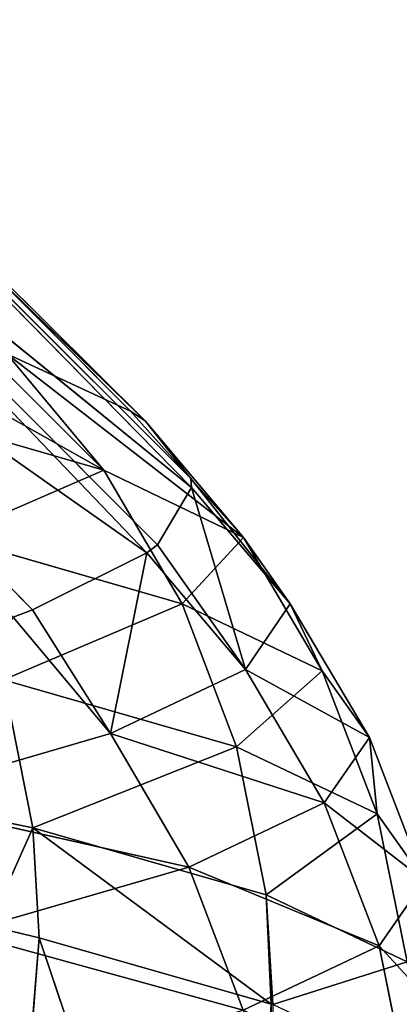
# Model space of a CAD drawing. Extents: x 1 to 179, y 3 to 406.
# Tile 384 of 499: x 118.563 to 119.361, y 294.772 to 296.843. Entities that reach past the tile are written whole.
import ezdxf

# ---------------------------------------------------------------- set-up
doc = ezdxf.new("R2010")
doc.units = 0
doc.header["$LTSCALE"] = 2.54
doc.layers.get('0').update_dxf_attribs({"color": 13, "linetype": 'CONTINUOUS'})

# ---------------------------------------------------------------- blocks, each defined once
blk = doc.blocks.new('OKR_G_Y_DOZOWNIK_STOJ_CY_T')
at = {"color": 0}
for p, q in [((118.796, 296.0195, 189.1192), (117.851, 296.9688, 189.2082)), ((117.851, 296.9688, 189.2082), (118.8265, 295.9989, 189.465)), ((117.851, 296.9688, 189.2082), (118.8265, 295.9989, 189.465)), ((118.796, 296.0195, 189.1192), (117.851, 296.9688, 189.2082)), ((118.9224, 295.8777, 191.5137), (117.9732, 296.8269, 191.5247)), ((117.9732, 296.8269, 191.5247), (118.9243, 295.8589, 191.8322)), ((117.9732, 296.8269, 191.5247), (118.9243, 295.8589, 191.8322)), ((118.8265, 295.9989, 189.465), (117.9732, 296.8269, 191.5247)), ((118.9224, 295.8777, 191.5137), (117.9732, 296.8269, 191.5247)), ((118.8265, 295.9989, 189.465), (117.9732, 296.8269, 191.5247)), ((118.8524, 295.7381, 193.8977), (117.9055, 296.6873, 193.831)), ((117.9055, 296.6873, 193.831), (118.8306, 295.7213, 194.186)), ((117.9055, 296.6873, 193.831), (118.8306, 295.7213, 194.186)), ((118.9243, 295.8589, 191.8322), (117.9055, 296.6873, 193.831)), ((118.8524, 295.7381, 193.8977), (117.9055, 296.6873, 193.831)), ((118.9243, 295.8589, 191.8322), (117.9055, 296.6873, 193.831)), ((118.5901, 295.6014, 196.2515), (117.6517, 296.5506, 196.1081)), ((118.8306, 295.7213, 194.186), (117.6517, 296.5506, 196.1081)), ((118.5901, 295.6014, 196.2515), (117.6517, 296.5506, 196.1081)), ((118.8306, 295.7213, 194.186), (117.6517, 296.5506, 196.1081)), ((118.7402, 295.8951, 187.0739), (118.0543, 296.2808, 184.7838)), ((118.7402, 295.8951, 187.0739), (118.0543, 296.2808, 184.7838)), ((118.7402, 295.8951, 187.0739), (118.4723, 296.1623, 186.7383)), ((118.7402, 295.8951, 187.0739), (118.4723, 296.1623, 186.7383)), ((118.5357, 296.14, 187.1077), (118.7402, 295.8951, 187.0739)), ((118.5357, 296.14, 187.1077), (118.7402, 295.8951, 187.0739)), ((118.5357, 296.14, 187.1077), (119.0331, 295.754, 189.448)), ((118.5357, 296.14, 187.1077), (119.0331, 295.754, 189.448)), ((118.5357, 296.14, 187.1077), (118.796, 296.0195, 189.1192)), ((118.5357, 296.14, 187.1077), (118.796, 296.0195, 189.1192)), ((118.7402, 295.8951, 187.0739), (118.2554, 296.0359, 184.7335)), ((118.7402, 295.8951, 187.0739), (118.2554, 296.0359, 184.7335)), ((118.796, 296.0195, 189.1192), (118.8265, 295.9989, 189.465)), ((119.0331, 295.754, 189.448), (118.796, 296.0195, 189.1192)), ((119.0331, 295.754, 189.448), (118.796, 296.0195, 189.1192)), ((118.796, 296.0195, 189.1192), (118.8265, 295.9989, 189.465)), ((118.8265, 295.9989, 189.465), (119.0331, 295.754, 189.448)), ((119.1317, 295.614, 191.8321), (118.8265, 295.9989, 189.465)), ((118.8265, 295.9989, 189.465), (118.9224, 295.8777, 191.5137)), ((119.1317, 295.614, 191.8321), (118.8265, 295.9989, 189.465)), ((118.8265, 295.9989, 189.465), (119.0331, 295.754, 189.448)), ((118.8265, 295.9989, 189.465), (118.9224, 295.8777, 191.5137)), ((118.7402, 295.8951, 187.0739), (118.4169, 295.755, 184.6931)), ((118.7402, 295.8951, 187.0739), (118.4169, 295.755, 184.6931)), ((118.7402, 295.8951, 187.0739), (118.9045, 295.6142, 187.0468)), ((118.7402, 295.8951, 187.0739), (118.9045, 295.6142, 187.0468)), ((118.7402, 295.8951, 187.0739), (119.0331, 295.754, 189.448)), ((118.7402, 295.8951, 187.0739), (119.0331, 295.754, 189.448)), ((118.9243, 295.8589, 191.8322), (118.8524, 295.7381, 193.8977)), ((118.9243, 295.8589, 191.8322), (118.8524, 295.7381, 193.8977)), ((118.9224, 295.8777, 191.5137), (118.9243, 295.8589, 191.8322)), ((119.1317, 295.614, 191.8321), (118.9224, 295.8777, 191.5137)), ((119.1317, 295.614, 191.8321), (118.9224, 295.8777, 191.5137)), ((118.9224, 295.8777, 191.5137), (118.9243, 295.8589, 191.8322)), ((118.9243, 295.8589, 191.8322), (119.1317, 295.614, 191.8321)), ((118.9243, 295.8589, 191.8322), (119.1317, 295.614, 191.8321)), ((118.9243, 295.8589, 191.8322), (119.0373, 295.4764, 194.2026)), ((118.9243, 295.8589, 191.8322), (119.0373, 295.4764, 194.2026)), ((118.4169, 295.755, 184.6931), (118.9045, 295.6142, 187.0468)), ((118.4169, 295.755, 184.6931), (118.9045, 295.6142, 187.0468)), ((118.8524, 295.7381, 193.8977), (118.8306, 295.7213, 194.186)), ((118.8524, 295.7381, 193.8977), (118.8306, 295.7213, 194.186)), ((119.0373, 295.4764, 194.2026), (118.8524, 295.7381, 193.8977)), ((119.0373, 295.4764, 194.2026), (118.8524, 295.7381, 193.8977)), ((118.9045, 295.6142, 187.0468), (119.0331, 295.754, 189.448)), ((118.9045, 295.6142, 187.0468), (119.0331, 295.754, 189.448)), ((119.1317, 295.614, 191.8321), (119.0331, 295.754, 189.448)), ((119.1317, 295.614, 191.8321), (119.0331, 295.754, 189.448)), ((119.199, 295.4731, 189.4344), (119.0331, 295.754, 189.448)), ((119.199, 295.4731, 189.4344), (119.0331, 295.754, 189.448)), ((118.8306, 295.7213, 194.186), (118.5901, 295.6014, 196.2515)), ((118.8306, 295.7213, 194.186), (118.5901, 295.6014, 196.2515)), ((118.754, 295.3413, 196.5434), (118.8306, 295.7213, 194.186)), ((118.754, 295.3413, 196.5434), (118.8306, 295.7213, 194.186)), ((118.8306, 295.7213, 194.186), (119.0373, 295.4764, 194.2026)), ((118.8306, 295.7213, 194.186), (119.0373, 295.4764, 194.2026)), ((119.199, 295.4731, 189.4344), (118.9045, 295.6142, 187.0468)), ((119.199, 295.4731, 189.4344), (118.9045, 295.6142, 187.0468)), ((119.0186, 295.3137, 187.028), (118.9045, 295.6142, 187.0468)), ((119.0186, 295.3137, 187.028), (118.9045, 295.6142, 187.0468)), ((119.1317, 295.614, 191.8321), (119.0373, 295.4764, 194.2026)), ((119.1317, 295.614, 191.8321), (119.0373, 295.4764, 194.2026)), ((119.1317, 295.614, 191.8321), (119.199, 295.4731, 189.4344)), ((119.1317, 295.614, 191.8321), (119.199, 295.4731, 189.4344)), ((119.1317, 295.614, 191.8321), (119.2981, 295.3331, 191.832)), ((119.1317, 295.614, 191.8321), (119.2981, 295.3331, 191.832)), ((118.5901, 295.6014, 196.2515), (118.5494, 295.5862, 196.5102)), ((118.5901, 295.6014, 196.2515), (118.5494, 295.5862, 196.5102)), ((118.754, 295.3413, 196.5434), (118.5901, 295.6014, 196.2515)), ((118.754, 295.3413, 196.5434), (118.5901, 295.6014, 196.2515)), ((118.5494, 295.5862, 196.5102), (118.754, 295.3413, 196.5434)), ((118.5494, 295.5862, 196.5102), (118.754, 295.3413, 196.5434)), ((118.754, 295.3413, 196.5434), (119.0373, 295.4764, 194.2026)), ((118.754, 295.3413, 196.5434), (119.0373, 295.4764, 194.2026)), ((119.2032, 295.1955, 194.2159), (119.0373, 295.4764, 194.2026)), ((119.2032, 295.1955, 194.2159), (119.0373, 295.4764, 194.2026)), ((119.2981, 295.3331, 191.832), (119.0373, 295.4764, 194.2026)), ((119.2981, 295.3331, 191.832), (119.0373, 295.4764, 194.2026)), ((119.199, 295.4731, 189.4344), (119.3143, 295.1726, 189.4249)), ((119.199, 295.4731, 189.4344), (119.2981, 295.3331, 191.832)), ((119.199, 295.4731, 189.4344), (119.3143, 295.1726, 189.4249)), ((119.199, 295.4731, 189.4344), (119.2981, 295.3331, 191.832)), ((119.0186, 295.3137, 187.028), (118.5291, 295.4544, 184.665)), ((119.0186, 295.3137, 187.028), (118.5291, 295.4544, 184.665)), ((118.5908, 295.1433, 184.6496), (118.5291, 295.4544, 184.665)), ((118.5908, 295.1433, 184.6496), (118.5291, 295.4544, 184.665)), ((118.754, 295.3413, 196.5434), (118.28, 295.2035, 198.8687)), ((118.754, 295.3413, 196.5434), (118.28, 295.2035, 198.8687)), ((118.754, 295.3413, 196.5434), (119.2032, 295.1955, 194.2159)), ((118.754, 295.3413, 196.5434), (119.2032, 295.1955, 194.2159)), ((118.754, 295.3413, 196.5434), (118.9183, 295.0604, 196.57)), ((118.754, 295.3413, 196.5434), (118.9183, 295.0604, 196.57)), ((119.2032, 295.1955, 194.2159), (119.2981, 295.3331, 191.832)), ((119.2032, 295.1955, 194.2159), (119.2981, 295.3331, 191.832)), ((119.4137, 295.0325, 191.8319), (119.2981, 295.3331, 191.832)), ((119.4137, 295.0325, 191.8319), (119.2981, 295.3331, 191.832)), ((119.0186, 295.3137, 187.028), (119.0814, 295.0026, 187.0176)), ((119.0186, 295.3137, 187.028), (119.3143, 295.1726, 189.4249)), ((119.0186, 295.3137, 187.028), (119.3143, 295.1726, 189.4249)), ((119.0186, 295.3137, 187.028), (119.0814, 295.0026, 187.0176)), ((118.5908, 295.1433, 184.6496), (117.9124, 295.2823, 182.3388)), ((118.5908, 295.1433, 184.6496), (117.9124, 295.2823, 182.3388)), ((118.9183, 295.0604, 196.57), (118.28, 295.2035, 198.8687)), ((118.9183, 295.0604, 196.57), (118.28, 295.2035, 198.8687)), ((119.2032, 295.1955, 194.2159), (118.9183, 295.0604, 196.57)), ((119.2032, 295.1955, 194.2159), (118.9183, 295.0604, 196.57)), ((119.2032, 295.1955, 194.2159), (119.3184, 294.8949, 194.2252)), ((119.2032, 295.1955, 194.2159), (119.3184, 294.8949, 194.2252)), ((119.4137, 295.0325, 191.8319), (119.3143, 295.1726, 189.4249)), ((119.4137, 295.0325, 191.8319), (119.3143, 295.1726, 189.4249)), ((119.3777, 294.8615, 189.4197), (119.3143, 295.1726, 189.4249)), ((119.3777, 294.8615, 189.4197), (119.3143, 295.1726, 189.4249)), ((118.4984, 294.9368, 184.2354), (118.5908, 295.1433, 184.6496)), ((118.4984, 294.9368, 184.2354), (118.5908, 295.1433, 184.6496)), ((118.5908, 295.1433, 184.6496), (119.0814, 295.0026, 187.0176)), ((119.0916, 294.7727, 186.9949), (118.5908, 295.1433, 184.6496)), ((118.5908, 295.1433, 184.6496), (119.0814, 295.0026, 187.0176)), ((118.6043, 294.9122, 184.6462), (118.5908, 295.1433, 184.6496)), ((119.0916, 294.7727, 186.9949), (118.5908, 295.1433, 184.6496)), ((118.6043, 294.9122, 184.6462), (118.5908, 295.1433, 184.6496)), ((118.4417, 294.9226, 198.9085), (118.9183, 295.0604, 196.57)), ((118.4417, 294.9226, 198.9085), (118.9183, 295.0604, 196.57)), ((119.0324, 294.7598, 196.5885), (118.9183, 295.0604, 196.57)), ((119.0324, 294.7598, 196.5885), (118.9183, 295.0604, 196.57)), ((119.4137, 295.0325, 191.8319), (119.3184, 294.8949, 194.2252)), ((119.4137, 295.0325, 191.8319), (119.3184, 294.8949, 194.2252)), ((119.3777, 294.8615, 189.4197), (119.0814, 295.0026, 187.0176)), ((119.095, 294.7714, 187.0154), (119.0814, 295.0026, 187.0176)), ((119.3777, 294.8615, 189.4197), (119.0814, 295.0026, 187.0176)), ((119.095, 294.7714, 187.0154), (119.0814, 295.0026, 187.0176)), ((119.0916, 294.7727, 186.9949), (119.0814, 295.0026, 187.0176)), ((119.0916, 294.7727, 186.9949), (119.0814, 295.0026, 187.0176)), ((118.4984, 294.9368, 184.2354), (118.6043, 294.9122, 184.6462)), ((118.4984, 294.9368, 184.2354), (118.6043, 294.9122, 184.6462)), ((118.6043, 294.9122, 184.6462), (118.5124, 293.7791, 184.2882)), ((118.6043, 294.9122, 184.6462), (118.5124, 293.7791, 184.2882)), ((118.6043, 294.9122, 184.6462), (119.0315, 293.6388, 186.6451)), ((118.6043, 294.9122, 184.6462), (119.0315, 293.6388, 186.6451)), ((118.6043, 294.9122, 184.6462), (119.0916, 294.7727, 186.9949)), ((118.6043, 294.9122, 184.6462), (119.0916, 294.7727, 186.9949)), ((119.0324, 294.7598, 196.5885), (119.3184, 294.8949, 194.2252)), ((119.0324, 294.7598, 196.5885), (119.3184, 294.8949, 194.2252)), ((119.3819, 294.5838, 194.2303), (119.3184, 294.8949, 194.2252)), ((119.3819, 294.5838, 194.2303), (119.3184, 294.8949, 194.2252)), ((119.0916, 294.7727, 186.9949), (119.0315, 293.6388, 186.6451)), ((119.0916, 294.7727, 186.9949), (119.0315, 293.6388, 186.6451)), ((119.0916, 294.7727, 186.9949), (119.0916, 293.6181, 186.9949)), ((119.0916, 294.7727, 186.9949), (119.0916, 293.6181, 186.9949)), ((119.0916, 294.7727, 186.9949), (119.095, 294.7714, 187.0154)), ((119.0916, 294.7727, 186.9949), (119.095, 294.7714, 187.0154))]:
    blk.add_line(p, q, dxfattribs=at)
mesh = blk.add_polyface(dxfattribs=at)
corners = [(120.1888, 287.3248, 162.4503), (115.9988, 287.3248, 158.6607), (118.9731, 340.6648, 161.2432)]
mesh.append_faces([[corners[k] for k in face] for face in [(0, 1, 2)]], dxfattribs={"color": 0})
mesh = blk.add_polyface(dxfattribs=at)
corners = [(118.9731, 340.6648, 161.2432), (115.9988, 287.3248, 158.6607), (115.9988, 340.6648, 158.6607)]
mesh.append_faces([[corners[k] for k in face] for face in [(0, 1, 2)]], dxfattribs={"color": 0})
mesh = blk.add_polyface(dxfattribs=at)
corners = [(118.9731, 340.6648, 222.4581), (118.1571, 340.6648, 223.2159), (118.1571, 287.3248, 223.2159)]
mesh.append_faces([[corners[k] for k in face] for face in [(0, 1, 2)]], dxfattribs={"color": 0})
mesh = blk.add_polyface(dxfattribs=at)
corners = [(118.9731, 340.6648, 222.4581), (118.1571, 287.3248, 223.2159), (122.0846, 287.3248, 219.1549)]
mesh.append_faces([[corners[k] for k in face] for face in [(0, 1, 2)]], dxfattribs={"color": 0})
mesh = blk.add_polyface(dxfattribs=at)
corners = [(118.9731, 340.6648, 222.4581), (122.0846, 287.3248, 219.1549), (121.7504, 340.6648, 219.5454)]
mesh.append_faces([[corners[k] for k in face] for face in [(0, 1, 2)]], dxfattribs={"color": 0})
mesh = blk.add_polyface(dxfattribs=at)
corners = [(120.1888, 287.3248, 162.4503), (118.9731, 340.6648, 161.2432), (120.1888, 340.6648, 162.4503)]
mesh.append_faces([[corners[k] for k in face] for face in [(0, 1, 2)]], dxfattribs={"color": 0})
mesh = blk.add_polyface(dxfattribs=at)
corners = [(117.851, 296.9688, 189.2082), (118.8265, 295.9989, 189.465), (118.796, 296.0195, 189.1192)]
mesh.append_faces([[corners[k] for k in face] for face in [(0, 1, 2)]], dxfattribs={"color": 0})
mesh = blk.add_polyface(dxfattribs=at)
corners = [(117.9732, 296.8269, 191.5247), (118.8265, 295.9989, 189.465), (117.851, 296.9688, 189.2082)]
mesh.append_faces([[corners[k] for k in face] for face in [(0, 1, 2)]], dxfattribs={"color": 0})
mesh = blk.add_polyface(dxfattribs=at)
corners = [(117.851, 296.9688, 189.2082), (118.796, 296.0195, 189.1192), (118.5357, 296.14, 187.1077)]
mesh.append_faces([[corners[k] for k in face] for face in [(0, 1, 2)]], dxfattribs={"color": 0})
mesh = blk.add_polyface(dxfattribs=at)
corners = [(117.9055, 296.6873, 193.831), (118.9243, 295.8589, 191.8322), (117.9732, 296.8269, 191.5247)]
mesh.append_faces([[corners[k] for k in face] for face in [(0, 1, 2)]], dxfattribs={"color": 0})
mesh = blk.add_polyface(dxfattribs=at)
corners = [(117.9732, 296.8269, 191.5247), (118.9243, 295.8589, 191.8322), (118.9224, 295.8777, 191.5137)]
mesh.append_faces([[corners[k] for k in face] for face in [(0, 1, 2)]], dxfattribs={"color": 0})
mesh = blk.add_polyface(dxfattribs=at)
corners = [(117.9732, 296.8269, 191.5247), (118.9224, 295.8777, 191.5137), (118.8265, 295.9989, 189.465)]
mesh.append_faces([[corners[k] for k in face] for face in [(0, 1, 2)]], dxfattribs={"color": 0})
mesh = blk.add_polyface(dxfattribs=at)
corners = [(117.6517, 296.5506, 196.1081), (118.8306, 295.7213, 194.186), (117.9055, 296.6873, 193.831)]
mesh.append_faces([[corners[k] for k in face] for face in [(0, 1, 2)]], dxfattribs={"color": 0})
mesh = blk.add_polyface(dxfattribs=at)
corners = [(118.8306, 295.7213, 194.186), (118.8524, 295.7381, 193.8977), (117.9055, 296.6873, 193.831)]
mesh.append_faces([[corners[k] for k in face] for face in [(0, 1, 2)]], dxfattribs={"color": 0})
mesh = blk.add_polyface(dxfattribs=at)
corners = [(118.8524, 295.7381, 193.8977), (118.9243, 295.8589, 191.8322), (117.9055, 296.6873, 193.831)]
mesh.append_faces([[corners[k] for k in face] for face in [(0, 1, 2)]], dxfattribs={"color": 0})
mesh = blk.add_polyface(dxfattribs=at)
corners = [(118.5494, 295.5862, 196.5102), (118.5901, 295.6014, 196.2515), (117.6517, 296.5506, 196.1081)]
mesh.append_faces([[corners[k] for k in face] for face in [(0, 1, 2)]], dxfattribs={"color": 0})
mesh = blk.add_polyface(dxfattribs=at)
corners = [(118.5901, 295.6014, 196.2515), (118.8306, 295.7213, 194.186), (117.6517, 296.5506, 196.1081)]
mesh.append_faces([[corners[k] for k in face] for face in [(0, 1, 2)]], dxfattribs={"color": 0})
mesh = blk.add_polyface(dxfattribs=at)
corners = [(118.0543, 296.2808, 184.7838), (118.4723, 296.1623, 186.7383), (118.7402, 295.8951, 187.0739)]
mesh.append_faces([[corners[k] for k in face] for face in [(0, 1, 2)]], dxfattribs={"color": 0})
mesh = blk.add_polyface(dxfattribs=at)
corners = [(118.0543, 296.2808, 184.7838), (118.7402, 295.8951, 187.0739), (118.2554, 296.0359, 184.7335)]
mesh.append_faces([[corners[k] for k in face] for face in [(0, 1, 2)]], dxfattribs={"color": 0})
mesh = blk.add_polyface(dxfattribs=at)
corners = [(118.4723, 296.1623, 186.7383), (118.5357, 296.14, 187.1077), (118.7402, 295.8951, 187.0739)]
mesh.append_faces([[corners[k] for k in face] for face in [(0, 1, 2)]], dxfattribs={"color": 0})
mesh = blk.add_polyface(dxfattribs=at)
corners = [(118.5357, 296.14, 187.1077), (119.0331, 295.754, 189.448), (118.7402, 295.8951, 187.0739)]
mesh.append_faces([[corners[k] for k in face] for face in [(0, 1, 2)]], dxfattribs={"color": 0})
mesh = blk.add_polyface(dxfattribs=at)
corners = [(118.5357, 296.14, 187.1077), (118.796, 296.0195, 189.1192), (119.0331, 295.754, 189.448)]
mesh.append_faces([[corners[k] for k in face] for face in [(0, 1, 2)]], dxfattribs={"color": 0})
mesh = blk.add_polyface(dxfattribs=at)
corners = [(118.2554, 296.0359, 184.7335), (118.7402, 295.8951, 187.0739), (118.4169, 295.755, 184.6931)]
mesh.append_faces([[corners[k] for k in face] for face in [(0, 1, 2)]], dxfattribs={"color": 0})
mesh = blk.add_polyface(dxfattribs=at)
corners = [(118.796, 296.0195, 189.1192), (118.8265, 295.9989, 189.465), (119.0331, 295.754, 189.448)]
mesh.append_faces([[corners[k] for k in face] for face in [(0, 1, 2)]], dxfattribs={"color": 0})
mesh = blk.add_polyface(dxfattribs=at)
corners = [(118.8265, 295.9989, 189.465), (118.9224, 295.8777, 191.5137), (119.1317, 295.614, 191.8321)]
mesh.append_faces([[corners[k] for k in face] for face in [(0, 1, 2)]], dxfattribs={"color": 0})
mesh = blk.add_polyface(dxfattribs=at)
corners = [(118.8265, 295.9989, 189.465), (119.1317, 295.614, 191.8321), (119.0331, 295.754, 189.448)]
mesh.append_faces([[corners[k] for k in face] for face in [(0, 1, 2)]], dxfattribs={"color": 0})
mesh = blk.add_polyface(dxfattribs=at)
corners = [(118.7402, 295.8951, 187.0739), (118.9045, 295.6142, 187.0468), (118.4169, 295.755, 184.6931)]
mesh.append_faces([[corners[k] for k in face] for face in [(0, 1, 2)]], dxfattribs={"color": 0})
mesh = blk.add_polyface(dxfattribs=at)
corners = [(118.7402, 295.8951, 187.0739), (119.0331, 295.754, 189.448), (118.9045, 295.6142, 187.0468)]
mesh.append_faces([[corners[k] for k in face] for face in [(0, 1, 2)]], dxfattribs={"color": 0})
mesh = blk.add_polyface(dxfattribs=at)
corners = [(118.9243, 295.8589, 191.8322), (118.8524, 295.7381, 193.8977), (119.0373, 295.4764, 194.2026)]
mesh.append_faces([[corners[k] for k in face] for face in [(0, 1, 2)]], dxfattribs={"color": 0})
mesh = blk.add_polyface(dxfattribs=at)
corners = [(118.9224, 295.8777, 191.5137), (118.9243, 295.8589, 191.8322), (119.1317, 295.614, 191.8321)]
mesh.append_faces([[corners[k] for k in face] for face in [(0, 1, 2)]], dxfattribs={"color": 0})
mesh = blk.add_polyface(dxfattribs=at)
corners = [(118.9243, 295.8589, 191.8322), (119.0373, 295.4764, 194.2026), (119.1317, 295.614, 191.8321)]
mesh.append_faces([[corners[k] for k in face] for face in [(0, 1, 2)]], dxfattribs={"color": 0})
mesh = blk.add_polyface(dxfattribs=at)
corners = [(118.5291, 295.4544, 184.665), (118.9045, 295.6142, 187.0468), (119.0186, 295.3137, 187.028), (118.4169, 295.755, 184.6931)]
mesh.append_faces([[corners[k] for k in face] for face in [(0, 1, 2), (1, 0, 3)]], dxfattribs={"vtx0": -1, "color": 0})
mesh = blk.add_polyface(dxfattribs=at)
corners = [(118.8524, 295.7381, 193.8977), (118.8306, 295.7213, 194.186), (119.0373, 295.4764, 194.2026)]
mesh.append_faces([[corners[k] for k in face] for face in [(0, 1, 2)]], dxfattribs={"color": 0})
mesh = blk.add_polyface(dxfattribs=at)
corners = [(119.0331, 295.754, 189.448), (119.199, 295.4731, 189.4344), (118.9045, 295.6142, 187.0468)]
mesh.append_faces([[corners[k] for k in face] for face in [(0, 1, 2)]], dxfattribs={"color": 0})
mesh = blk.add_polyface(dxfattribs=at)
corners = [(119.0331, 295.754, 189.448), (119.1317, 295.614, 191.8321), (119.199, 295.4731, 189.4344)]
mesh.append_faces([[corners[k] for k in face] for face in [(0, 1, 2)]], dxfattribs={"color": 0})
mesh = blk.add_polyface(dxfattribs=at)
corners = [(118.8306, 295.7213, 194.186), (118.5901, 295.6014, 196.2515), (118.754, 295.3413, 196.5434)]
mesh.append_faces([[corners[k] for k in face] for face in [(0, 1, 2)]], dxfattribs={"color": 0})
mesh = blk.add_polyface(dxfattribs=at)
corners = [(118.8306, 295.7213, 194.186), (118.754, 295.3413, 196.5434), (119.0373, 295.4764, 194.2026)]
mesh.append_faces([[corners[k] for k in face] for face in [(0, 1, 2)]], dxfattribs={"color": 0})
mesh = blk.add_polyface(dxfattribs=at)
corners = [(119.0186, 295.3137, 187.028), (119.199, 295.4731, 189.4344), (119.3143, 295.1726, 189.4249), (118.9045, 295.6142, 187.0468)]
mesh.append_faces([[corners[k] for k in face] for face in [(0, 1, 2), (1, 0, 3)]], dxfattribs={"vtx0": -1, "color": 0})
mesh = blk.add_polyface(dxfattribs=at)
corners = [(119.1317, 295.614, 191.8321), (119.0373, 295.4764, 194.2026), (119.2981, 295.3331, 191.832)]
mesh.append_faces([[corners[k] for k in face] for face in [(0, 1, 2)]], dxfattribs={"color": 0})
mesh = blk.add_polyface(dxfattribs=at)
corners = [(119.1317, 295.614, 191.8321), (119.2981, 295.3331, 191.832), (119.199, 295.4731, 189.4344)]
mesh.append_faces([[corners[k] for k in face] for face in [(0, 1, 2)]], dxfattribs={"color": 0})
mesh = blk.add_polyface(dxfattribs=at)
corners = [(117.9124, 295.2823, 182.3388), (118.5291, 295.4544, 184.665), (118.5908, 295.1433, 184.6496), (117.8521, 295.5934, 182.3592)]
mesh.append_faces([[corners[k] for k in face] for face in [(0, 1, 2), (1, 0, 3)]], dxfattribs={"vtx0": -1, "color": 0})
mesh = blk.add_polyface(dxfattribs=at)
corners = [(118.5901, 295.6014, 196.2515), (118.5494, 295.5862, 196.5102), (118.754, 295.3413, 196.5434)]
mesh.append_faces([[corners[k] for k in face] for face in [(0, 1, 2)]], dxfattribs={"color": 0})
mesh = blk.add_polyface(dxfattribs=at)
corners = [(118.5494, 295.5862, 196.5102), (118.28, 295.2035, 198.8687), (118.754, 295.3413, 196.5434)]
mesh.append_faces([[corners[k] for k in face] for face in [(0, 1, 2)]], dxfattribs={"color": 0})
mesh = blk.add_polyface(dxfattribs=at)
corners = [(119.0373, 295.4764, 194.2026), (118.754, 295.3413, 196.5434), (119.2032, 295.1955, 194.2159)]
mesh.append_faces([[corners[k] for k in face] for face in [(0, 1, 2)]], dxfattribs={"color": 0})
mesh = blk.add_polyface(dxfattribs=at)
corners = [(119.0373, 295.4764, 194.2026), (119.2032, 295.1955, 194.2159), (119.2981, 295.3331, 191.832)]
mesh.append_faces([[corners[k] for k in face] for face in [(0, 1, 2)]], dxfattribs={"color": 0})
mesh = blk.add_polyface(dxfattribs=at)
corners = [(119.3143, 295.1726, 189.4249), (119.2981, 295.3331, 191.832), (119.4137, 295.0325, 191.8319), (119.199, 295.4731, 189.4344)]
mesh.append_faces([[corners[k] for k in face] for face in [(0, 1, 2), (1, 0, 3)]], dxfattribs={"vtx0": -1, "color": 0})
mesh = blk.add_polyface(dxfattribs=at)
corners = [(118.5908, 295.1433, 184.6496), (119.0186, 295.3137, 187.028), (119.0814, 295.0026, 187.0176), (118.5291, 295.4544, 184.665)]
mesh.append_faces([[corners[k] for k in face] for face in [(0, 1, 2), (1, 0, 3)]], dxfattribs={"vtx0": -1, "color": 0})
mesh = blk.add_polyface(dxfattribs=at)
corners = [(118.754, 295.3413, 196.5434), (118.28, 295.2035, 198.8687), (118.9183, 295.0604, 196.57)]
mesh.append_faces([[corners[k] for k in face] for face in [(0, 1, 2)]], dxfattribs={"color": 0})
mesh = blk.add_polyface(dxfattribs=at)
corners = [(118.754, 295.3413, 196.5434), (118.9183, 295.0604, 196.57), (119.2032, 295.1955, 194.2159)]
mesh.append_faces([[corners[k] for k in face] for face in [(0, 1, 2)]], dxfattribs={"color": 0})
mesh = blk.add_polyface(dxfattribs=at)
corners = [(119.4137, 295.0325, 191.8319), (119.2032, 295.1955, 194.2159), (119.3184, 294.8949, 194.2252), (119.2981, 295.3331, 191.832)]
mesh.append_faces([[corners[k] for k in face] for face in [(0, 1, 2), (1, 0, 3)]], dxfattribs={"vtx0": -1, "color": 0})
mesh = blk.add_polyface(dxfattribs=at)
corners = [(119.0814, 295.0026, 187.0176), (119.3143, 295.1726, 189.4249), (119.3777, 294.8615, 189.4197), (119.0186, 295.3137, 187.028)]
mesh.append_faces([[corners[k] for k in face] for face in [(0, 1, 2), (1, 0, 3)]], dxfattribs={"vtx0": -1, "color": 0})
mesh = blk.add_polyface(dxfattribs=at)
corners = [(117.9124, 295.2823, 182.3388), (118.5908, 295.1433, 184.6496), (118.4984, 294.9368, 184.2354)]
mesh.append_faces([[corners[k] for k in face] for face in [(0, 1, 2)]], dxfattribs={"color": 0})
mesh = blk.add_polyface(dxfattribs=at)
corners = [(118.28, 295.2035, 198.8687), (118.4417, 294.9226, 198.9085), (118.9183, 295.0604, 196.57)]
mesh.append_faces([[corners[k] for k in face] for face in [(0, 1, 2)]], dxfattribs={"color": 0})
mesh = blk.add_polyface(dxfattribs=at)
corners = [(119.3184, 294.8949, 194.2252), (118.9183, 295.0604, 196.57), (119.0324, 294.7598, 196.5885), (119.2032, 295.1955, 194.2159)]
mesh.append_faces([[corners[k] for k in face] for face in [(0, 1, 2), (1, 0, 3)]], dxfattribs={"vtx0": -1, "color": 0})
mesh = blk.add_polyface(dxfattribs=at)
corners = [(119.3777, 294.8615, 189.4197), (119.4137, 295.0325, 191.8319), (119.4774, 294.7214, 191.8319), (119.3143, 295.1726, 189.4249)]
mesh.append_faces([[corners[k] for k in face] for face in [(0, 1, 2), (1, 0, 3)]], dxfattribs={"vtx0": -1, "color": 0})
mesh = blk.add_polyface(dxfattribs=at)
corners = [(118.5908, 295.1433, 184.6496), (118.6043, 294.9122, 184.6462), (118.4984, 294.9368, 184.2354)]
mesh.append_faces([[corners[k] for k in face] for face in [(0, 1, 2)]], dxfattribs={"color": 0})
mesh = blk.add_polyface(dxfattribs=at)
corners = [(118.5908, 295.1433, 184.6496), (119.0814, 295.0026, 187.0176), (119.0916, 294.7727, 186.9949)]
mesh.append_faces([[corners[k] for k in face] for face in [(0, 1, 2)]], dxfattribs={"color": 0})
mesh = blk.add_polyface(dxfattribs=at)
corners = [(118.5908, 295.1433, 184.6496), (119.0916, 294.7727, 186.9949), (118.6043, 294.9122, 184.6462)]
mesh.append_faces([[corners[k] for k in face] for face in [(0, 1, 2)]], dxfattribs={"color": 0})
mesh = blk.add_polyface(dxfattribs=at)
corners = [(119.0324, 294.7598, 196.5885), (118.4417, 294.9226, 198.9085), (118.5539, 294.6221, 198.9362), (118.9183, 295.0604, 196.57)]
mesh.append_faces([[corners[k] for k in face] for face in [(0, 1, 2), (1, 0, 3)]], dxfattribs={"vtx0": -1, "color": 0})
mesh = blk.add_polyface(dxfattribs=at)
corners = [(119.4774, 294.7214, 191.8319), (119.3184, 294.8949, 194.2252), (119.3819, 294.5838, 194.2303), (119.4137, 295.0325, 191.8319)]
mesh.append_faces([[corners[k] for k in face] for face in [(0, 1, 2), (1, 0, 3)]], dxfattribs={"vtx0": -1, "color": 0})
mesh = blk.add_polyface(dxfattribs=at)
corners = [(119.095, 294.7714, 187.0154), (119.3777, 294.8615, 189.4197), (119.3915, 294.6303, 189.4186), (119.0814, 295.0026, 187.0176)]
mesh.append_faces([[corners[k] for k in face] for face in [(0, 1, 2), (1, 0, 3)]], dxfattribs={"vtx0": -1, "color": 0})
mesh = blk.add_polyface(dxfattribs=at)
corners = [(119.0814, 295.0026, 187.0176), (119.095, 294.7714, 187.0154), (119.0916, 294.7727, 186.9949)]
mesh.append_faces([[corners[k] for k in face] for face in [(0, 1, 2)]], dxfattribs={"color": 0})
mesh = blk.add_polyface(dxfattribs=at)
corners = [(118.4984, 294.9368, 184.2354), (118.6043, 294.9122, 184.6462), (118.5124, 293.7791, 184.2882)]
mesh.append_faces([[corners[k] for k in face] for face in [(0, 1, 2)]], dxfattribs={"color": 0})
mesh = blk.add_polyface(dxfattribs=at)
corners = [(118.6043, 294.9122, 184.6462), (119.0315, 293.6388, 186.6451), (118.5124, 293.7791, 184.2882)]
mesh.append_faces([[corners[k] for k in face] for face in [(0, 1, 2)]], dxfattribs={"color": 0})
mesh = blk.add_polyface(dxfattribs=at)
corners = [(118.6043, 294.9122, 184.6462), (119.0916, 294.7727, 186.9949), (119.0315, 293.6388, 186.6451)]
mesh.append_faces([[corners[k] for k in face] for face in [(0, 1, 2)]], dxfattribs={"color": 0})
mesh = blk.add_polyface(dxfattribs=at)
corners = [(119.3819, 294.5838, 194.2303), (119.0324, 294.7598, 196.5885), (119.0953, 294.4487, 196.5986), (119.3184, 294.8949, 194.2252)]
mesh.append_faces([[corners[k] for k in face] for face in [(0, 1, 2), (1, 0, 3)]], dxfattribs={"vtx0": -1, "color": 0})
mesh = blk.add_polyface(dxfattribs=at)
corners = [(119.0916, 294.7727, 186.9949), (119.0916, 293.6181, 186.9949), (119.0315, 293.6388, 186.6451)]
mesh.append_faces([[corners[k] for k in face] for face in [(0, 1, 2)]], dxfattribs={"color": 0})
mesh = blk.add_polyface(dxfattribs=at)
corners = [(119.0916, 294.7727, 186.9949), (119.095, 294.7714, 187.0154), (119.0916, 293.6181, 186.9949)]
mesh.append_faces([[corners[k] for k in face] for face in [(0, 1, 2)]], dxfattribs={"color": 0})

msp = doc.modelspace()

# ---------------------------------------------------------------- block references
at = {"color": 0}
msp.add_blockref('OKR_G_Y_DOZOWNIK_STOJ_CY_T', (0, 0), dxfattribs=at)

doc.saveas('drawing.dxf')
